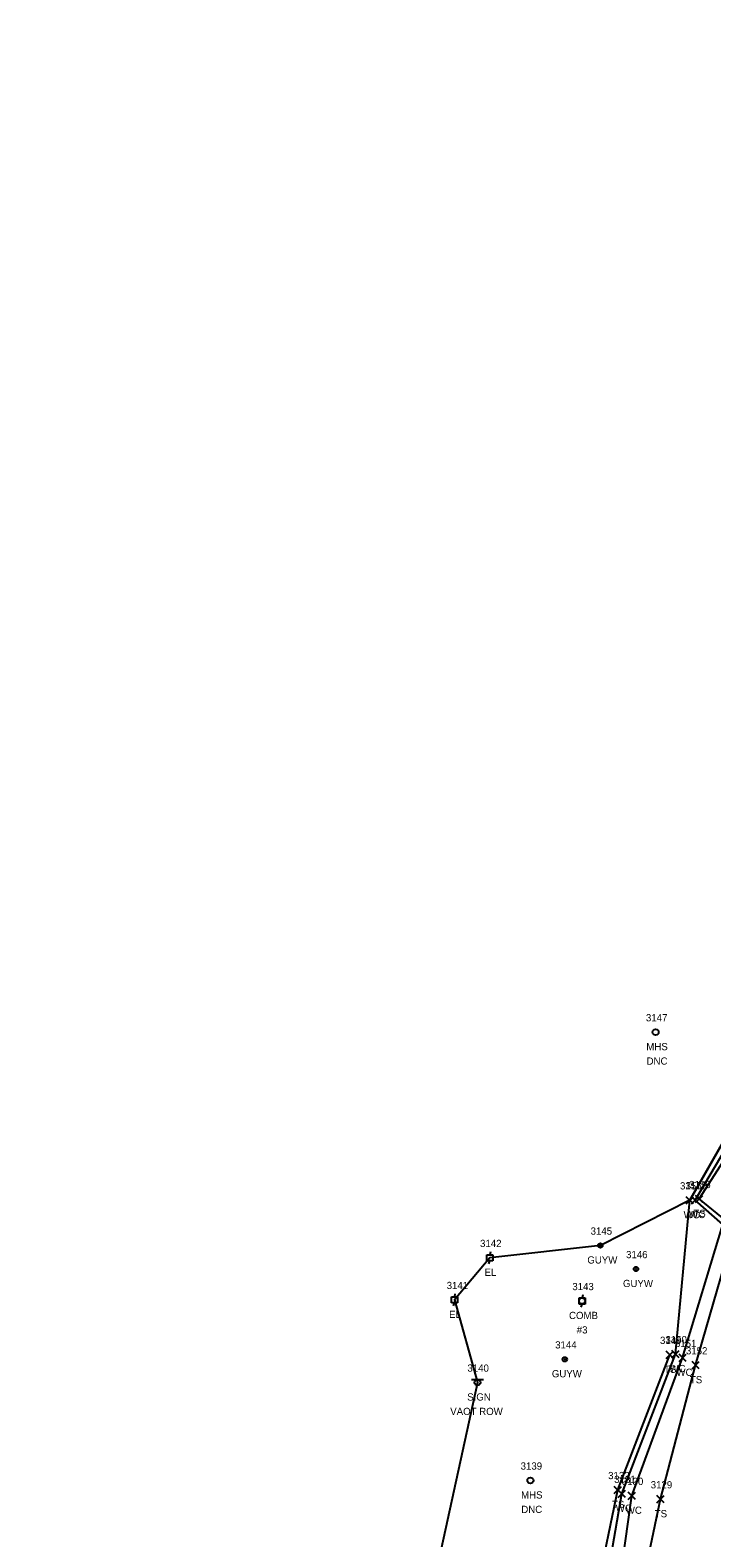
# Model space of a CAD drawing. Extents: x 1623612 to 1625808, y 621345 to 627748.
# Drawn here: x 1624791.7 to 1624980.5, y 627120.5 to 627538.2 of the extents above; entities that cross this region are included whole.
import ezdxf

# ---------------------------------------------------------------- set-up
doc = ezdxf.new("R2010")
doc.units = 0
for name, color, linetype in [('L_A', 7, 'Continuous'), ('L_I', 7, 'Continuous'), ('L_TIC', 7, 'Continuous'), ('LAWE', 7, 'Continuous'), ('LELB', 7, 'Continuous'), ('LSOGP', 7, 'Continuous'), ('S_A', 7, 'Continuous'), ('S_C', 7, 'Continuous'), ('S_I', 7, 'Continuous'), ('SSGN', 7, 'Continuous'), ('U_A', 7, 'Continuous'), ('U_C', 7, 'Continuous'), ('U_I', 7, 'Continuous'), ('UEPT', 7, 'Continuous'), ('UP', 7, 'Continuous'), ('UPGW', 7, 'Continuous'), ('USMH', 7, 'Continuous')]:
    doc.layers.add(name, color=color, linetype=linetype)

msp = doc.modelspace()

# ---------------------------------------------------------------- linework, layer by layer
at = {"layer": 'L_TIC'}
for points in [[(1624973.37, 627213.03), (1624975.37, 627215.03)], [(1624975.37, 627213.03), (1624973.37, 627215.03)], [(1624974.9, 627213.09), (1624976.9, 627215.09)], [(1624976.9, 627213.09), (1624974.9, 627215.09)], [(1624975.96, 627213.4), (1624977.96, 627215.4)], [(1624977.96, 627213.4), (1624975.96, 627215.4)], [(1624967.84, 627170.22), (1624969.84, 627172.22)], [(1624969.84, 627170.22), (1624967.84, 627172.22)], [(1624969.42, 627170.42), (1624971.42, 627172.42)], [(1624971.42, 627170.42), (1624969.42, 627172.42)], [(1624971.4, 627169.37), (1624973.4, 627171.37)], [(1624973.4, 627169.37), (1624971.4, 627171.37)], [(1624975.01, 627167.33), (1624977.01, 627169.33)], [(1624977.01, 627167.33), (1624975.01, 627169.33)], [(1624953.46, 627132.77), (1624955.46, 627134.77)], [(1624955.46, 627132.77), (1624953.46, 627134.77)], [(1624954.57, 627131.71), (1624956.57, 627133.71)], [(1624956.57, 627131.71), (1624954.57, 627133.71)], [(1624957.35, 627131.16), (1624959.35, 627133.16)], [(1624959.35, 627131.16), (1624957.35, 627133.16)], [(1624965.27, 627130.21), (1624967.27, 627132.21)], [(1624967.27, 627130.21), (1624965.27, 627132.21)]]:
    msp.add_lwpolyline(points, dxfattribs=at)
at = {"layer": 'LAWE'}
for points in [[(1624950.82, 627105.47), (1624955.57, 627132.71), (1624970.42, 627171.42), (1624974.37, 627214.03), (1624986.78, 627235.69), (1624993.38, 627267.64), (1624994.62, 627302.25), (1625016.13, 627316.47), (1625020.5, 627328.97), (1625021.97, 627356.92), (1625027, 627382.74), (1625031.05, 627384.77), (1625041.7, 627382.66), (1625054.76, 627398.11), (1625061.06, 627415.02)], [(1624954.66, 627105.91), (1624958.35, 627132.16), (1624972.4, 627170.37), (1624983.53, 627207.29), (1624975.9, 627214.09), (1624988.65, 627235.54), (1624997.99, 627265.89), (1624995.74, 627270.39), (1624996.84, 627300.29), (1625009.29, 627304.15), (1625019.96, 627312.96), (1625021.87, 627333.46), (1625024.55, 627357.83), (1625029.2, 627381.9), (1625042.24, 627379.78), (1625058.44, 627397.37), (1625062.67, 627412), (1625061.06, 627415.02)]]:
    msp.add_lwpolyline(points, dxfattribs=at)
at = {"layer": 'LELB'}
for points in [[(1624960.51, 627103.98), (1624966.27, 627131.21), (1624976.01, 627168.33), (1624986.98, 627206.27), (1624976.96, 627214.4), (1624989.83, 627234.41), (1625000.45, 627265.06), (1624996.69, 627269.86), (1624998.17, 627299.41), (1625010.1, 627302.1), (1625013.35, 627301.95), (1625021.07, 627306.21), (1625028.6, 627322.27), (1625026.31, 627331.44), (1625024.29, 627333.27), (1625025.55, 627357.74), (1625029.73, 627380.24), (1625039.96, 627377.6), (1625042.79, 627376.99), (1625060.88, 627397.97), (1625063.98, 627411.51), (1625061.51, 627417.86), (1625040.72, 627389.17)], [(1624791.67, 626676.9), (1624794.95, 626684.4), (1624803.66, 626685.7), (1624810.97, 626698.09), (1624827.04, 626727.78), (1624829.85, 626737.3), (1624838.75, 626756.24), (1624853.55, 626791.28), (1624863.64, 626822.18), (1624862.75, 626839.21), (1624876.27, 626871.34), (1624882.13, 626900.38), (1624891.36, 626924.56), (1624896, 626955.28), (1624902.39, 626976.96), (1624900.22, 626989.03), (1624911.37, 627010.71), (1624920.9, 627031.29), (1624927.95, 627056.78), (1624938.81, 627078.18), (1624948.81, 627106.64), (1624954.46, 627133.77), (1624968.84, 627171.22)]]:
    msp.add_lwpolyline(points, dxfattribs=at)
at = {"layer": 'LSOGP'}
msp.add_lwpolyline([(1625111.66, 627549.52), (1625108.47, 627513.68), (1625102.56, 627462.03), (1625072.98, 627466.8), (1625065.43, 627437.81), (1625061.51, 627417.86), (1625040.72, 627389.17), (1625031.05, 627384.77), (1625027, 627382.74), (1625021.97, 627356.92), (1625020.5, 627328.97), (1625016.13, 627316.47), (1624994.62, 627302.25), (1624993.38, 627267.64), (1624986.78, 627235.69), (1624974.37, 627214.03), (1624949.62, 627201.5), (1624918.99, 627198.08), (1624909.18, 627186.43), (1624915.57, 627163.54), (1624896.56, 627076.5)], dxfattribs=at)
at = {"layer": 'SSGN'}
for p, q in [((1624913.94, 627164.39), (1624917.28, 627164.39)), ((1624915.59, 627163.56), (1624915.59, 627163.56))]:
    msp.add_line(p, q, dxfattribs=at)
msp.add_circle((1624915.59, 627163.56), 0.833, dxfattribs=at)
at = {"layer": 'UEPT'}
for p, q in [((1624918.15, 627197.24), (1624918.15, 627198.91)), ((1624918.15, 627198.91), (1624919.82, 627198.91)), ((1624919.15, 627199.74), (1624918.99, 627198.91)), ((1624918.99, 627198.08), (1624918.99, 627198.08)), ((1624919.82, 627198.91), (1624919.82, 627197.24)), ((1624919.82, 627197.24), (1624918.15, 627197.24)), ((1624918.74, 627196.41), (1624918.99, 627197.24)), ((1624908.34, 627185.6), (1624908.34, 627187.27)), ((1624908.34, 627187.27), (1624910.01, 627187.27)), ((1624910.01, 627185.6), (1624908.34, 627185.6)), ((1624908.93, 627184.77), (1624909.18, 627185.6)), ((1624909.34, 627188.1), (1624909.18, 627187.27)), ((1624909.18, 627186.43), (1624909.18, 627186.43)), ((1624910.01, 627187.27), (1624910.01, 627185.6))]:
    msp.add_line(p, q, dxfattribs=at)
at = {"layer": 'UP'}
for p, q in [((1624943.71, 627185.29), (1624943.71, 627186.96)), ((1624943.71, 627186.96), (1624945.38, 627186.96)), ((1624944.8, 627187.79), (1624944.55, 627186.96)), ((1624944.55, 627186.13), (1624944.55, 627186.13)), ((1624945.38, 627186.96), (1624945.38, 627185.29)), ((1624945.38, 627185.29), (1624943.71, 627185.29)), ((1624944.3, 627184.46), (1624944.55, 627185.29))]:
    msp.add_line(p, q, dxfattribs=at)
msp.add_circle((1624944.55, 627186.13), 0.833, dxfattribs=at)
at = {"layer": 'UPGW'}
for centre, radius in [((1624949.62, 627201.5), 0.625), ((1624949.62, 627201.5), 0.0833), ((1624959.49, 627194.99), 0.625), ((1624959.49, 627194.99), 0.0833), ((1624939.79, 627169.98), 0.625), ((1624939.79, 627169.98), 0.0833)]:
    msp.add_circle(centre, radius, dxfattribs=at)
at = {"layer": 'USMH'}
for p, q in [((1624964.93, 627260.61), (1624964.93, 627260.61)), ((1624965.77, 627260.61), (1624965.77, 627260.61)), ((1624930.23, 627136.4), (1624930.23, 627136.4)), ((1624931.07, 627136.4), (1624931.07, 627136.4))]:
    msp.add_line(p, q, dxfattribs=at)
for centre in [(1624964.93, 627260.61), (1624930.23, 627136.4)]:
    msp.add_circle(centre, 0.833, dxfattribs=at)

# ---------------------------------------------------------------- texts
at = {"layer": 'L_A'}
for s, p in [('WC', (1624972.68, 627209.03)), ('WC', (1624974.2, 627209.09)), ('TS', (1624975.37, 627209.4)), ('TS', (1624967.25, 627166.22)), ('WC', (1624968.73, 627166.42)), ('WC', (1624970.7, 627165.37)), ('TS', (1624974.42, 627163.33)), ('TS', (1624952.87, 627128.77)), ('WC', (1624953.88, 627127.71)), ('WC', (1624956.66, 627127.16)), ('TS', (1624964.68, 627126.21))]:
    msp.add_text(s, height=2, dxfattribs=at).set_placement(p)
at = {"layer": 'L_I'}
for s, p in [('3157', (1624971.68, 627217.03)), ('3155', (1624973.2, 627217.09)), ('3156', (1624974.22, 627217.4)), ('3149', (1624966.14, 627174.22)), ('3150', (1624967.64, 627174.42)), ('3151', (1624970.27, 627173.37)), ('3152', (1624973.32, 627171.33)), ('3132', (1624951.77, 627136.77)), ('3131', (1624953.45, 627135.71)), ('3130', (1624955.57, 627135.16)), ('3129', (1624963.57, 627134.21))]:
    msp.add_text(s, height=2, dxfattribs=at).set_placement(p)
at = {"layer": 'S_A'}
msp.add_text('SIGN', height=2, dxfattribs=at).set_placement((1624912.73, 627158.54))
at = {"layer": 'S_C'}
msp.add_text('VAOT ROW', height=2, dxfattribs=at).set_placement((1624908.03, 627154.54))
at = {"layer": 'S_I'}
msp.add_text('3140', height=2, dxfattribs=at).set_placement((1624912.79, 627166.54))
at = {"layer": 'U_A'}
for s, p in [('MHS', (1624962.35, 627255.61)), ('GUYW', (1624946.01, 627196.5)), ('EL', (1624917.52, 627193.08)), ('GUYW', (1624955.88, 627189.99)), ('EL', (1624907.71, 627181.43)), ('COMB', (1624940.93, 627181.13)), ('GUYW', (1624936.18, 627164.98)), ('MHS', (1624927.65, 627131.4))]:
    msp.add_text(s, height=2, dxfattribs=at).set_placement(p)
at = {"layer": 'U_C'}
for s, p in [('DNC', (1624962.42, 627251.61)), ('#3', (1624943.08, 627177.13)), ('DNC', (1624927.72, 627127.4))]:
    msp.add_text(s, height=2, dxfattribs=at).set_placement(p)
at = {"layer": 'U_I'}
for s, p in [('3147', (1624962.24, 627263.61)), ('3145', (1624946.92, 627204.5)), ('3142', (1624916.29, 627201.08)), ('3146', (1624956.74, 627197.99)), ('3141', (1624907.05, 627189.43)), ('3143', (1624941.85, 627189.13)), ('3144', (1624937.1, 627172.98)), ('3139', (1624927.53, 627139.4))]:
    msp.add_text(s, height=2, dxfattribs=at).set_placement(p)

doc.saveas('drawing.dxf')
